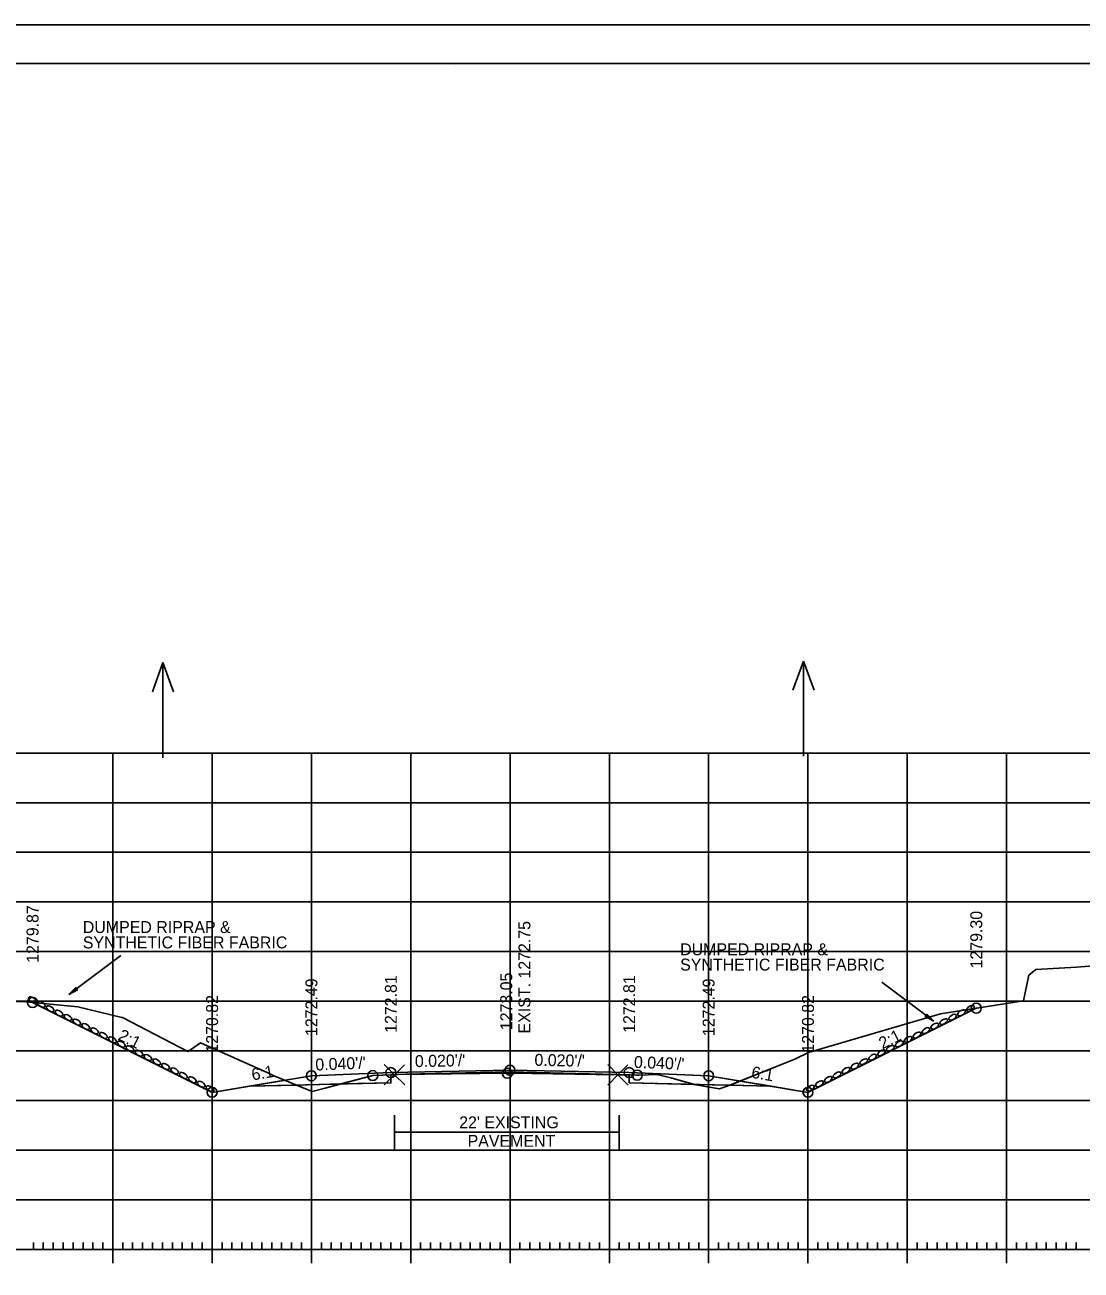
# Model space of a CAD drawing. Extents: x 1406028 to 1412453, y 321733 to 325986.
# Drawn here: x 1406541 to 1406647.4, y 322020.6 to 322146 of the extents above; entities that cross this region are included whole.
import ezdxf

# ---------------------------------------------------------------- set-up
doc = ezdxf.new("R2010")
doc.units = 0
for name, color, linetype in [('R_Alt Surface', 7, 'Continuous'), ('R_Axis', 7, 'Continuous'), ('R_Border', 7, 'Continuous'), ('R_Draft', 7, 'Continuous'), ('R_Exist Surface', 7, 'Continuous'), ('R_Fin Surface', 7, 'Continuous'), ('R_Fin Surface Annot', 7, 'Continuous'), ('R_Grid', 7, 'Continuous'), ('R_No Plot', 7, 'Continuous'), ('R_Proposed Const Limits', 7, 'Continuous'), ('R_Proposed Road', 7, 'Continuous'), ('R_Water Annot', 7, 'Continuous'), ('R_Xsect Elev', 7, 'Continuous')]:
    doc.layers.add(name, color=color, linetype=linetype)

msp = doc.modelspace()

# ---------------------------------------------------------------- linework, layer by layer
at = {"layer": 'R_Alt Surface'}
msp.add_lwpolyline([(1406563.6, 322039.09), (1406577.88, 322039.42), (1406577.88, 322040.26), (1406589.88, 322040.53), (1406601.88, 322040.25), (1406601.88, 322039.42), (1406616.16, 322039.09)], dxfattribs=at)
at = {"layer": 'R_Axis'}
for p, q in [((1406541.88, 322022.65), (1406541.88, 322023.35)), ((1406542.88, 322022.65), (1406542.88, 322023.35)), ((1406543.88, 322022.65), (1406543.88, 322023.35)), ((1406544.88, 322022.65), (1406544.88, 322023.35)), ((1406545.88, 322022.65), (1406545.88, 322023.35)), ((1406546.88, 322022.65), (1406546.88, 322023.35)), ((1406547.88, 322022.65), (1406547.88, 322023.35)), ((1406548.88, 322022.65), (1406548.88, 322023.35)), ((1406549.88, 322021.25), (1406549.88, 322024.05)), ((1406550.88, 322022.65), (1406550.88, 322023.35)), ((1406551.88, 322022.65), (1406551.88, 322023.35)), ((1406552.88, 322022.65), (1406552.88, 322023.35)), ((1406553.88, 322022.65), (1406553.88, 322023.35)), ((1406554.88, 322022.65), (1406554.88, 322023.35)), ((1406555.88, 322022.65), (1406555.88, 322023.35)), ((1406556.88, 322022.65), (1406556.88, 322023.35)), ((1406557.88, 322022.65), (1406557.88, 322023.35)), ((1406558.88, 322022.65), (1406558.88, 322023.35)), ((1406559.88, 322021.25), (1406559.88, 322024.05)), ((1406560.88, 322022.65), (1406560.88, 322023.35)), ((1406561.88, 322022.65), (1406561.88, 322023.35)), ((1406562.88, 322022.65), (1406562.88, 322023.35)), ((1406563.88, 322022.65), (1406563.88, 322023.35)), ((1406564.88, 322022.65), (1406564.88, 322023.35)), ((1406565.88, 322022.65), (1406565.88, 322023.35)), ((1406566.88, 322022.65), (1406566.88, 322023.35)), ((1406567.88, 322022.65), (1406567.88, 322023.35)), ((1406568.88, 322022.65), (1406568.88, 322023.35)), ((1406569.88, 322021.25), (1406569.88, 322024.05)), ((1406570.88, 322022.65), (1406570.88, 322023.35)), ((1406571.88, 322022.65), (1406571.88, 322023.35)), ((1406572.88, 322022.65), (1406572.88, 322023.35)), ((1406573.88, 322022.65), (1406573.88, 322023.35)), ((1406574.88, 322022.65), (1406574.88, 322023.35)), ((1406575.88, 322022.65), (1406575.88, 322023.35)), ((1406576.88, 322022.65), (1406576.88, 322023.35)), ((1406577.88, 322022.65), (1406577.88, 322023.35)), ((1406578.88, 322022.65), (1406578.88, 322023.35)), ((1406579.88, 322021.25), (1406579.88, 322024.05)), ((1406580.88, 322022.65), (1406580.88, 322023.35)), ((1406581.88, 322022.65), (1406581.88, 322023.35)), ((1406582.88, 322022.65), (1406582.88, 322023.35)), ((1406583.88, 322022.65), (1406583.88, 322023.35)), ((1406584.88, 322022.65), (1406584.88, 322023.35)), ((1406585.88, 322022.65), (1406585.88, 322023.35)), ((1406586.88, 322022.65), (1406586.88, 322023.35)), ((1406587.88, 322022.65), (1406587.88, 322023.35)), ((1406588.88, 322022.65), (1406588.88, 322023.35)), ((1406589.88, 322021.25), (1406589.88, 322024.05)), ((1406590.88, 322022.65), (1406590.88, 322023.35)), ((1406591.88, 322022.65), (1406591.88, 322023.35)), ((1406592.88, 322022.65), (1406592.88, 322023.35)), ((1406593.88, 322022.65), (1406593.88, 322023.35)), ((1406594.88, 322022.65), (1406594.88, 322023.35)), ((1406595.88, 322022.65), (1406595.88, 322023.35)), ((1406596.88, 322022.65), (1406596.88, 322023.35)), ((1406597.88, 322022.65), (1406597.88, 322023.35)), ((1406598.88, 322022.65), (1406598.88, 322023.35)), ((1406599.88, 322021.25), (1406599.88, 322024.05)), ((1406600.88, 322022.65), (1406600.88, 322023.35)), ((1406601.88, 322022.65), (1406601.88, 322023.35)), ((1406602.88, 322022.65), (1406602.88, 322023.35)), ((1406603.88, 322022.65), (1406603.88, 322023.35)), ((1406604.88, 322022.65), (1406604.88, 322023.35)), ((1406605.88, 322022.65), (1406605.88, 322023.35)), ((1406606.88, 322022.65), (1406606.88, 322023.35)), ((1406607.88, 322022.65), (1406607.88, 322023.35)), ((1406608.88, 322022.65), (1406608.88, 322023.35)), ((1406609.88, 322021.25), (1406609.88, 322024.05)), ((1406610.88, 322022.65), (1406610.88, 322023.35)), ((1406611.88, 322022.65), (1406611.88, 322023.35)), ((1406612.88, 322022.65), (1406612.88, 322023.35)), ((1406613.88, 322022.65), (1406613.88, 322023.35)), ((1406614.88, 322022.65), (1406614.88, 322023.35)), ((1406615.88, 322022.65), (1406615.88, 322023.35)), ((1406616.88, 322022.65), (1406616.88, 322023.35)), ((1406617.88, 322022.65), (1406617.88, 322023.35)), ((1406618.88, 322022.65), (1406618.88, 322023.35)), ((1406619.88, 322021.25), (1406619.88, 322024.05)), ((1406620.88, 322022.65), (1406620.88, 322023.35)), ((1406621.88, 322022.65), (1406621.88, 322023.35)), ((1406622.88, 322022.65), (1406622.88, 322023.35)), ((1406623.88, 322022.65), (1406623.88, 322023.35)), ((1406624.88, 322022.65), (1406624.88, 322023.35)), ((1406625.88, 322022.65), (1406625.88, 322023.35)), ((1406626.88, 322022.65), (1406626.88, 322023.35)), ((1406627.88, 322022.65), (1406627.88, 322023.35)), ((1406628.88, 322022.65), (1406628.88, 322023.35)), ((1406629.88, 322021.25), (1406629.88, 322024.05)), ((1406630.88, 322022.65), (1406630.88, 322023.35)), ((1406631.88, 322022.65), (1406631.88, 322023.35)), ((1406632.88, 322022.65), (1406632.88, 322023.35)), ((1406633.88, 322022.65), (1406633.88, 322023.35)), ((1406634.88, 322022.65), (1406634.88, 322023.35)), ((1406635.88, 322022.65), (1406635.88, 322023.35)), ((1406636.88, 322022.65), (1406636.88, 322023.35)), ((1406637.88, 322022.65), (1406637.88, 322023.35)), ((1406638.88, 322022.65), (1406638.88, 322023.35)), ((1406639.88, 322021.25), (1406639.88, 322024.05)), ((1406640.88, 322022.65), (1406640.88, 322023.35)), ((1406641.88, 322022.65), (1406641.88, 322023.35)), ((1406642.88, 322022.65), (1406642.88, 322023.35)), ((1406643.88, 322022.65), (1406643.88, 322023.35)), ((1406644.88, 322022.65), (1406644.88, 322023.35)), ((1406645.88, 322022.65), (1406645.88, 322023.35)), ((1406646.88, 322022.65), (1406646.88, 322023.35)), ((1406449.88, 322022.65), (1406729.88, 322022.65))]:
    msp.add_line(p, q, dxfattribs=at)
at = {"layer": 'R_Border'}
for p, q in [((1406431.88, 322142.11), (1406748.06, 322142.11)), ((1406584.4, 322141.85), (1406584.4, 322141.85)), ((1406584.4, 322141.85), (1406584.4, 322141.85))]:
    msp.add_line(p, q, dxfattribs=at)
at = {"layer": 'R_Draft'}
for p, q in [((1406550.69, 322052.24), (1406545.45, 322048.32)), ((1406627.33, 322049.56), (1406632.56, 322045.64)), ((1406546.16, 322049.04), (1406545.45, 322048.32)), ((1406546.34, 322048.8), (1406545.45, 322048.32)), ((1406546.18, 322049.02), (1406545.59, 322048.42)), ((1406546.33, 322048.82), (1406545.59, 322048.42)), ((1406546.19, 322049), (1406545.72, 322048.52)), ((1406546.31, 322048.84), (1406545.72, 322048.52)), ((1406546.21, 322048.98), (1406545.86, 322048.62)), ((1406546.3, 322048.86), (1406545.86, 322048.62)), ((1406546.22, 322048.96), (1406545.99, 322048.72)), ((1406546.28, 322048.88), (1406545.99, 322048.72)), ((1406546.24, 322048.94), (1406546.13, 322048.82)), ((1406546.27, 322048.9), (1406546.13, 322048.82)), ((1406546.16, 322049.04), (1406546.34, 322048.8)), ((1406631.85, 322046.36), (1406631.67, 322046.12)), ((1406631.67, 322046.12), (1406632.56, 322045.64)), ((1406631.69, 322046.14), (1406632.43, 322045.74)), ((1406631.7, 322046.16), (1406632.29, 322045.84)), ((1406631.72, 322046.18), (1406632.16, 322045.94)), ((1406631.73, 322046.2), (1406632.02, 322046.04)), ((1406631.75, 322046.22), (1406631.89, 322046.14)), ((1406631.78, 322046.26), (1406631.89, 322046.14)), ((1406631.79, 322046.28), (1406632.02, 322046.04)), ((1406631.81, 322046.3), (1406632.16, 322045.94)), ((1406631.82, 322046.32), (1406632.29, 322045.84)), ((1406631.84, 322046.34), (1406632.43, 322045.74)), ((1406631.85, 322046.36), (1406632.56, 322045.64)), ((1406578.24, 322036.18), (1406578.24, 322032.69)), ((1406600.87, 322036.18), (1406600.87, 322032.69)), ((1406578.26, 322034.47), (1406600.84, 322034.47))]:
    msp.add_line(p, q, dxfattribs=at)
for centre, major_axis in [((1406541.79, 322047.79), (-0.371, 0.232)), ((1406542.68, 322047.34), (-0.371, 0.232)), ((1406543.57, 322046.89), (-0.371, 0.232)), ((1406544.47, 322046.45), (-0.371, 0.232)), ((1406635.34, 322046.48), (0.371, 0.232)), ((1406636.23, 322046.93), (0.371, 0.232)), ((1406545.36, 322046), (-0.371, 0.232)), ((1406546.26, 322045.55), (-0.371, 0.232)), ((1406547.15, 322045.1), (-0.371, 0.232)), ((1406632.65, 322045.14), (0.371, 0.232)), ((1406633.55, 322045.59), (0.371, 0.232)), ((1406634.44, 322046.03), (0.371, 0.232)), ((1406548.05, 322044.66), (-0.371, 0.232)), ((1406548.94, 322044.21), (-0.371, 0.232)), ((1406630.86, 322044.24), (0.371, 0.232)), ((1406631.76, 322044.69), (0.371, 0.232)), ((1406549.84, 322043.76), (-0.371, 0.232)), ((1406550.73, 322043.32), (-0.371, 0.232)), ((1406551.62, 322042.87), (-0.371, 0.232)), ((1406628.18, 322042.9), (0.371, 0.232)), ((1406629.08, 322043.35), (0.371, 0.232)), ((1406629.97, 322043.8), (0.371, 0.232)), ((1406552.52, 322042.42), (-0.371, 0.232)), ((1406553.41, 322041.97), (-0.371, 0.232)), ((1406554.31, 322041.53), (-0.371, 0.232)), ((1406625.5, 322041.56), (0.371, 0.232)), ((1406626.39, 322042.01), (0.371, 0.232)), ((1406627.29, 322042.46), (0.371, 0.232)), ((1406555.2, 322041.08), (-0.371, 0.232)), ((1406556.1, 322040.63), (-0.371, 0.232)), ((1406556.99, 322040.18), (-0.371, 0.232)), ((1406622.81, 322040.22), (0.371, 0.232)), ((1406623.71, 322040.67), (0.371, 0.232)), ((1406624.6, 322041.11), (0.371, 0.232)), ((1406557.89, 322039.74), (-0.371, 0.232)), ((1406558.78, 322039.29), (-0.371, 0.232)), ((1406559.67, 322038.84), (-0.371, 0.232)), ((1406620.13, 322038.88), (0.371, 0.232)), ((1406621.03, 322039.33), (0.371, 0.232)), ((1406621.92, 322039.77), (0.371, 0.232))]:
    msp.add_ellipse(centre, major_axis=major_axis, ratio=0.517889, dxfattribs=at)
at = {"layer": 'R_Exist Surface'}
msp.add_lwpolyline([(1406533.3, 322047.86), (1406541.16, 322047.58), (1406546.35, 322047.08), (1406550.8, 322046.01), (1406550.84, 322046), (1406550.86, 322046), (1406557.43, 322042.58), (1406557.71, 322042.74), (1406558.71, 322043.45), (1406565.5, 322040.43), (1406566.17, 322040.1), (1406566.38, 322040.02), (1406569.97, 322038.55), (1406571.27, 322038.9), (1406576.06, 322040.16), (1406578.18, 322040.25), (1406578.24, 322040.25), (1406578.56, 322040.26), (1406589.6, 322040.4), (1406589.91, 322040.4), (1406600.75, 322040.24), (1406602.6, 322040.2), (1406602.69, 322040.2), (1406602.89, 322040.2), (1406604.71, 322040.26), (1406606.08, 322039.93), (1406608.58, 322039.22), (1406610.38, 322038.92), (1406610.98, 322038.83), (1406612.02, 322039.18), (1406618.61, 322041.85), (1406619.94, 322042.48), (1406633.24, 322046.39), (1406641.59, 322047.69), (1406642.12, 322050.26), (1406642.81, 322050.86), (1406646.91, 322051.08), (1406662.01, 322052.25)], dxfattribs=at)
at = {"layer": 'R_Fin Surface'}
for points in [[(1406541.8, 322047.52), (1406559.88, 322038.47), (1406563.6, 322039.09), (1406569.88, 322040.14), (1406577.88, 322040.46), (1406589.88, 322040.7), (1406601.88, 322040.46), (1406609.88, 322040.14), (1406616.16, 322039.09), (1406619.88, 322038.47), (1406636.83, 322046.95)], [(1406569.88, 322040.14), (1406577.88, 322040.46), (1406589.88, 322040.7), (1406601.88, 322040.46), (1406609.88, 322040.14)]]:
    msp.add_lwpolyline(points, dxfattribs=at)
at = {"layer": 'R_Grid'}
for p, q in [((1406449.88, 322072.65), (1406729.88, 322072.65)), ((1406549.88, 322022.65), (1406549.88, 322072.65)), ((1406559.88, 322022.65), (1406559.88, 322072.65)), ((1406569.88, 322022.65), (1406569.88, 322072.65)), ((1406579.88, 322022.65), (1406579.88, 322072.65)), ((1406589.88, 322022.65), (1406589.88, 322072.65)), ((1406599.88, 322022.65), (1406599.88, 322072.65)), ((1406609.88, 322022.65), (1406609.88, 322072.65)), ((1406619.88, 322022.65), (1406619.88, 322072.65)), ((1406629.88, 322022.65), (1406629.88, 322072.65)), ((1406639.88, 322022.65), (1406639.88, 322072.65)), ((1406449.88, 322067.65), (1406729.88, 322067.65)), ((1406449.88, 322062.65), (1406729.88, 322062.65)), ((1406449.88, 322057.65), (1406729.88, 322057.65)), ((1406449.88, 322052.65), (1406729.88, 322052.65)), ((1406449.88, 322047.65), (1406729.88, 322047.65)), ((1406449.88, 322042.65), (1406729.88, 322042.65)), ((1406449.88, 322037.65), (1406729.88, 322037.65)), ((1406449.88, 322032.65), (1406729.88, 322032.65)), ((1406449.88, 322027.65), (1406729.88, 322027.65)), ((1406449.88, 322022.65), (1406729.88, 322022.65))]:
    msp.add_line(p, q, dxfattribs=at)
at = {"layer": 'R_No Plot'}
msp.add_line((1406419.48, 322146.01), (1406752.82, 322146.01), dxfattribs=at)
for points in [[(1406419.48, 322146.01), (1406752.82, 322146.01), (1406752.82, 321932.67), (1406419.48, 321932.67)], [(1406665.8, 322142.11), (1406685.42, 322142.11), (1406685.42, 322132.23), (1406701.54, 322132.23), (1406724.73, 322132.23), (1406724.73, 322107.9), (1406748.06, 322107.9), (1406748.06, 321936.65), (1406431.88, 321936.65), (1406431.88, 322142.11)], [(1406541.8, 322047.52), (1406546.35, 322047.08), (1406550.8, 322046.01), (1406550.84, 322046), (1406550.86, 322046), (1406557.43, 322042.58), (1406557.71, 322042.74), (1406558.71, 322043.45), (1406565.5, 322040.43), (1406566.17, 322040.1), (1406566.38, 322040.02), (1406568.38, 322039.2), (1406563.6, 322039.09), (1406559.88, 322038.47)], [(1406612.04, 322039.19), (1406618.61, 322041.85), (1406619.94, 322042.48), (1406633.24, 322046.39), (1406636.83, 322046.95), (1406619.88, 322038.47), (1406616.16, 322039.09)], [(1406577.88, 322040.24), (1406578.18, 322040.25), (1406578.24, 322040.25), (1406578.56, 322040.26), (1406589.6, 322040.4), (1406589.91, 322040.4), (1406600.75, 322040.24), (1406601.88, 322040.22), (1406601.88, 322040.25), (1406589.88, 322040.53), (1406577.88, 322040.26)], [(1406568.38, 322039.2), (1406569.97, 322038.55), (1406571.27, 322038.9), (1406572.83, 322039.31)], [(1406572.83, 322039.31), (1406576.06, 322040.16), (1406577.88, 322040.24), (1406577.88, 322039.42)], [(1406601.88, 322040.22), (1406602.6, 322040.2), (1406602.69, 322040.2), (1406602.89, 322040.2), (1406604.71, 322040.26), (1406606.08, 322039.93), (1406608.4, 322039.27), (1406601.88, 322039.42)], [(1406608.4, 322039.27), (1406608.58, 322039.22), (1406610.38, 322038.92), (1406610.98, 322038.83), (1406612.02, 322039.18), (1406612.04, 322039.19)]]:
    msp.add_lwpolyline(points, close=True, dxfattribs=at)
for points in [[(1406578.24, 322040.25), (1406577.24, 322041.25), (1406578.24, 322040.25), (1406577.24, 322039.25), (1406578.24, 322040.25), (1406579.24, 322039.25), (1406578.24, 322040.25), (1406579.24, 322041.25)], [(1406600.75, 322040.24), (1406599.75, 322041.24), (1406600.75, 322040.24), (1406599.75, 322039.24), (1406600.75, 322040.24), (1406601.75, 322039.24), (1406600.75, 322040.24), (1406601.75, 322041.24)]]:
    msp.add_lwpolyline(points, dxfattribs=at)
for centre in [(1406541.8, 322047.52), (1406636.83, 322046.95), (1406569.88, 322040.14), (1406576.06, 322040.16), (1406577.88, 322040.46), (1406589.6, 322040.4), (1406589.88, 322040.7), (1406601.88, 322040.46), (1406602.69, 322040.2), (1406609.88, 322040.14), (1406559.88, 322038.47), (1406619.88, 322038.47)]:
    msp.add_circle(centre, 0.5, dxfattribs=at)
at = {"layer": 'R_Proposed Const Limits'}
for points in [[(1406559.88, 322038.47), (1406541.8, 322047.52)], [(1406619.88, 322038.47), (1406636.83, 322046.95)]]:
    msp.add_lwpolyline(points, dxfattribs=at)
at = {"layer": 'R_Proposed Road'}
for points in [[(1406569.88, 322040.14), (1406559.88, 322038.47)], [(1406609.88, 322040.14), (1406619.88, 322038.47)]]:
    msp.add_lwpolyline(points, dxfattribs=at)
at = {"layer": 'R_Water Annot'}
for p, q in [((1406619.42, 322081.92), (1406618.35, 322078.99)), ((1406619.42, 322072.35), (1406619.42, 322081.92)), ((1406619.42, 322081.92), (1406620.49, 322078.99)), ((1406554.93, 322081.76), (1406553.87, 322078.83)), ((1406554.93, 322072.18), (1406554.93, 322081.76)), ((1406554.93, 322081.76), (1406556, 322078.83))]:
    msp.add_line(p, q, dxfattribs=at)

# ---------------------------------------------------------------- texts
at = {"layer": 'R_Draft'}
for s, p in [('DUMPED RIPRAP &', (1406546.86, 322054.52)), ('SYNTHETIC FIBER FABRIC', (1406546.86, 322052.97)), ('DUMPED RIPRAP &', (1406607.01, 322052.28)), ('SYNTHETIC FIBER FABRIC', (1406607.01, 322050.74)), ("22' EXISTING ", (1406584.76, 322034.85)), ('PAVEMENT', (1406585.61, 322032.98))]:
    msp.add_text(s, height=1.2, dxfattribs=at).set_placement(p)
at = {"layer": 'R_Fin Surface Annot'}
for s, rotation, p in [('1279.87', 90, (1406542.4, 322051.52)), ('1279.30', 90, (1406637.43, 322050.95)), ('1273.05', 90, (1406590.1, 322044.73)), ('1272.49', 90, (1406570.48, 322044.14)), ('1272.81', 90, (1406578.48, 322044.46)), ('1272.81', 90, (1406602.48, 322044.46)), ('1272.49', 90, (1406610.48, 322044.14)), ('1270.82', 90, (1406560.48, 322042.47)), ('1270.82', 90, (1406620.48, 322042.47)), ('2:1', 333.4349, (1406550.32, 322043.82)), ('2:1', 26.5651, (1406627.39, 322042.79)), ("0.040'/'", 2.2906, (1406570.3, 322040.66)), ("0.020'/'", 1.1458, (1406580.31, 322041.01)), ("0.020'/'", 358.8542, (1406592.33, 322041.15)), ("0.040'/'", 357.7094, (1406602.34, 322040.94)), ('6:1', 9.4642, (1406563.95, 322039.66)), ('6:1', 350.5358, (1406614.12, 322039.94))]:
    msp.add_text(s, height=1.2, rotation=rotation, dxfattribs=at).set_placement(p)
at = {"layer": 'R_No Plot'}
for p in [(1406642.77, 322050.81), (1406546.31, 322047.03), (1406641.55, 322047.64), (1406550.79, 322045.95), (1406558.66, 322043.4), (1406557.39, 322042.53), (1406618.56, 322041.8), (1406566.13, 322040.05), (1406604.67, 322040.21), (1406608.54, 322039.17), (1406569.92, 322038.5), (1406610.94, 322038.78)]:
    msp.add_text('+', height=0.1, dxfattribs=at).set_placement(p)
at = {"layer": 'R_Xsect Elev'}
msp.add_text('EXIST. 1272.75', height=1.2, rotation=90, dxfattribs=at).set_placement((1406591.93, 322044.4))

doc.saveas('drawing.dxf')
